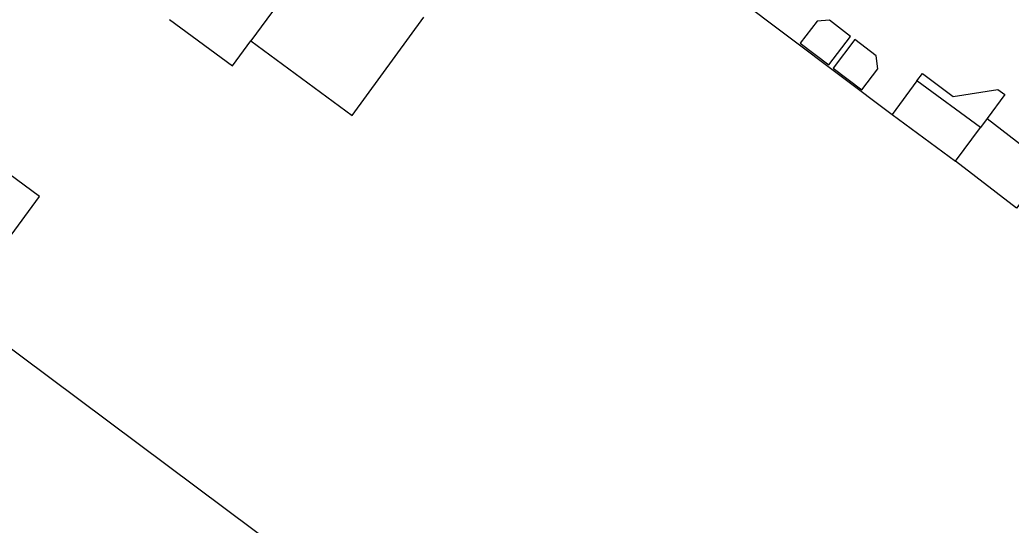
# Model space of a CAD drawing. Extents: x 136000 to 141014, y 402000 to 403500.
# Drawn here: x 138859.8 to 138934.3, y 402237.1 to 402275.1 of the extents above; entities that cross this region are included whole.
import ezdxf

# ---------------------------------------------------------------- set-up
doc = ezdxf.new("R2010")
doc.units = 0
for name, color, linetype in [('gg-afsc-erfafscheiding', 7, 'Continuous'), ('gg-bbg-gedigitaliseerde bebouwing', 7, 'Continuous'), ('gg-bbg-gedigitaliseerde bijgebouw', 7, 'Continuous'), ('gg-bbg-hoofdgebouw', 7, 'Continuous'), ('gg-bbg-luifel en loopbrug', 7, 'Continuous'), ('gg-bbg-tussenscheiding', 7, 'Continuous'), ('gg-knt-bronhoudergrens', 7, 'Continuous')]:
    doc.layers.add(name, color=color, linetype=linetype)

msp = doc.modelspace()

# ---------------------------------------------------------------- linework, layer by layer
at = {"layer": 'gg-afsc-erfafscheiding'}
msp.add_line((138901.915, 402285.606), (138925.383, 402267.969), dxfattribs=at)
at = {"layer": 'gg-bbg-gedigitaliseerde bebouwing'}
msp.add_lwpolyline([(138871.07, 402275.11), (138875.794, 402271.62), (138877.175, 402273.503)], dxfattribs=at)
at = {"layer": 'gg-bbg-gedigitaliseerde bijgebouw'}
for p, q in [((138927.248, 402270.493), (138925.383, 402267.969)), ((138932.01, 402266.975), (138927.248, 402270.493)), ((138925.383, 402267.969), (138930.145, 402264.45)), ((138932.516, 402267.661), (138932.01, 402266.975)), ((138934.718, 402260.915), (138930.145, 402264.45))]:
    msp.add_line(p, q, dxfattribs=at)
for points in [[(138918.477, 402273.312), (138920.627, 402271.685), (138922.254, 402273.834), (138920.663, 402275.039), (138919.733, 402274.97), (138918.477, 402273.312)], [(138920.955, 402271.436), (138923.105, 402269.809), (138924.31, 402271.4), (138924.174, 402272.381), (138922.583, 402273.586), (138920.955, 402271.436)], [(138932.516, 402267.661), (138937.159, 402264.072), (138934.718, 402260.915)], [(138854.115, 402261.96), (138858.876, 402258.523), (138861.289, 402261.802), (138856.557, 402265.285)]]:
    msp.add_lwpolyline(points, dxfattribs=at)
at = {"layer": 'gg-bbg-hoofdgebouw'}
msp.add_lwpolyline([(138877.175, 402273.503), (138884.795, 402267.889), (138890.19, 402275.279)], dxfattribs=at)
at = {"layer": 'gg-bbg-luifel en loopbrug'}
msp.add_lwpolyline([(138927.248, 402270.493), (138927.671, 402271.051), (138929.971, 402269.309), (138933.327, 402269.837), (138933.843, 402269.456), (138932.516, 402267.661)], dxfattribs=at)
at = {"layer": 'gg-bbg-tussenscheiding'}
for p, q in [((138884.874, 402283.963), (138877.175, 402273.503)), ((138930.145, 402264.45), (138932.01, 402266.975))]:
    msp.add_line(p, q, dxfattribs=at)
at = {"layer": 'gg-knt-bronhoudergrens'}
msp.add_lwpolyline([(138851.158, 402256.325), (138881.785, 402233.463), (138882.595, 402234.467), (138900.632, 402220.312), (138902.355, 402217.834), (138906.855, 402214.759), (138901.591, 402207.979), (138895.927, 402200.706), (138893.907, 402202.197), (138887.42, 402204.112), (138884.73, 402200.166), (138886.793, 402198.283), (138883.295, 402192.992), (138849.398, 402217.653), (138848.658, 402216.23), (138834.765, 402224.652), (138834.184, 402223.694)], dxfattribs=at)

doc.saveas('drawing.dxf')
